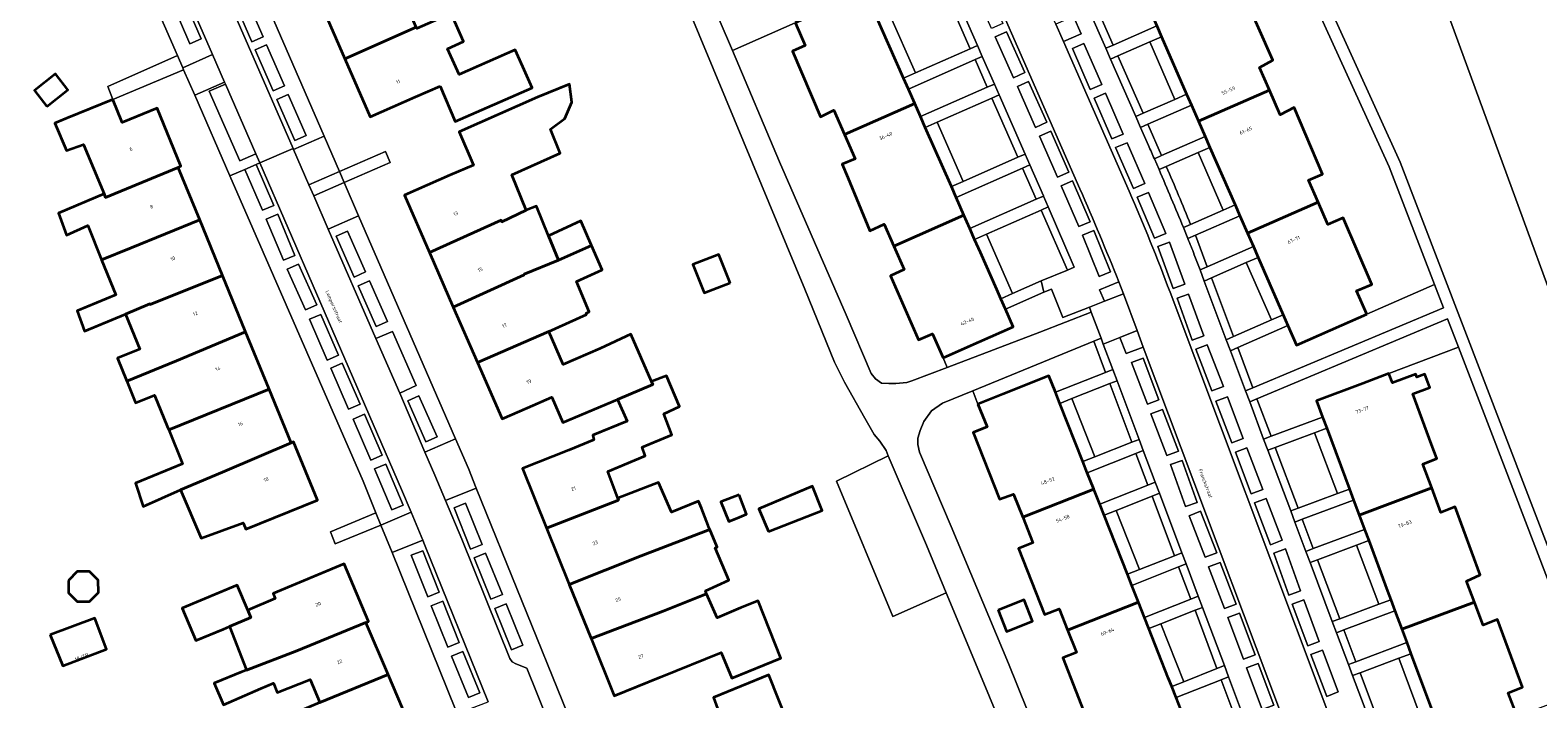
# Model space of a CAD drawing. Header units: metres. Extents: x 197700 to 204338, y 317132 to 325229.
# Tile 672 of 1056: x 202388 to 202540, y 319182 to 319249. Entities that reach past the tile are written whole.
import ezdxf
from ezdxf.enums import TextEntityAlignment as Align

# ---------------------------------------------------------------- set-up
doc = ezdxf.new("R2010")
doc.units = ezdxf.units.M
for name, color, linetype, lineweight in [('B-WE-GR-BEPLANTING_CULTUUR_BODEMBEDEKKER-GV', 90, 'Continuous', 18), ('B-WE-GR-BEPLANTING_CULTUUR_HEESTERS-GV', 90, 'Continuous', 18), ('B-WE-OG-BEBOUWING-GV', 7, 'Continuous', 35), ('B-WE-OG-BEBOUWING-T18', 10, 'Continuous', 18), ('B-WE-OG-TERREIN_CULTUURSCHEIDING-GV', 7, 'Continuous', 18), ('B-WE-OG-TERREIN_ERF-GV', 7, 'Continuous', 18), ('B-WE-OG-TOPOGRAFIE-T18', 10, 'Continuous', 18), ('B-WE-VH-VERHARDING_BETONSTRAATSTEEN-GV', 252, 'Continuous', 18), ('B-WE-VH-VERHARDING_GESLOTEN-GV', 252, 'Continuous', 18), ('B-WE-VH-VERHARDING_OPEN-GV', 252, 'Continuous', 18), ('B-WE-VH-VERHARDING_STRAATBAKSTEEN-GV', 252, 'Continuous', 18)]:
    doc.layers.add(name, color=color, linetype=linetype, lineweight=lineweight)
doc.styles.add('NLCS-ISO-M200-T18', font='NLCS-ISO.ttf', dxfattribs={"height": 0.36})

msp = doc.modelspace()

# ---------------------------------------------------------------- linework, layer by layer
at = {"layer": 'B-WE-GR-BEPLANTING_CULTUUR_BODEMBEDEKKER-GV'}
for points in [[(202491.802, 319249.602), (202492.574, 319247.843), (202494.372, 319248.633), (202493.601, 319250.378)], [(202408.059, 319243.55), (202406.423, 319242.83), (202409.498, 319235.821), (202411.117, 319236.511)], [(202482.922, 319217.054), (202480.431, 319215.956), (202480.861, 319214.981), (202490.214, 319218.522), (202495.382, 319220.557), (202495.194, 319221.057), (202492.519, 319220.003), (202491.363, 319222.888), (202490.617, 319222.585), (202486.722, 319220.868), (202487.512, 319219.078)], [(202496.708, 319221.648), (202498.621, 319222.395), (202498.159, 319223.625), (202496.202, 319222.82)], [(202423.212, 319217.898), (202425.651, 319212.388), (202427.298, 319213.157), (202424.913, 319218.613)], [(202500.637, 319217.036), (202500.015, 319218.69), (202498.26, 319217.995), (202498.905, 319216.389)]]:
    msp.add_lwpolyline(points, close=True, dxfattribs=at)
at = {"layer": 'B-WE-GR-BEPLANTING_CULTUUR_HEESTERS-GV'}
for points in [[(202480.537, 319253.137), (202483.177, 319247.123), (202483.909, 319247.446), (202482.172, 319251.403), (202481.269, 319253.459)], [(202495.154, 319251.048), (202496.854, 319247.177), (202497.587, 319247.498), (202495.4, 319252.478), (202494.663, 319252.166)], [(202484.883, 319243.237), (202485.615, 319243.559), (202484.391, 319246.347), (202483.659, 319246.024)], [(202499.88, 319240.289), (202500.613, 319240.61), (202498.07, 319246.399), (202497.337, 319246.079)], [(202486.097, 319242.461), (202485.365, 319242.138), (202487.983, 319236.175), (202488.715, 319236.498)], [(202490.571, 319232.268), (202490.558, 319232.298), (202489.197, 319235.399), (202488.465, 319235.076), (202489.839, 319231.945)], [(202490.321, 319230.847), (202492.976, 319224.8), (202493.675, 319225.091), (202491.047, 319231.167)], [(202509.002, 319217.779), (202509.735, 319218.1), (202507.511, 319224.016), (202506.777, 319223.695)], [(202496.595, 319217.337), (202496.376, 319217.918), (202495.635, 319217.615), (202496.819, 319214.473), (202497.563, 319214.767)], [(202511.678, 319212.935), (202510.158, 319216.976), (202509.425, 319216.654), (202510.94, 319212.625)], [(202497.242, 319213.349), (202499.47, 319207.432), (202500.214, 319207.726), (202497.986, 319213.644)], [(202511.363, 319211.501), (202512.771, 319207.756), (202513.52, 319208.036), (202512.101, 319211.811)], [(202501.841, 319203.407), (202500.637, 319206.603), (202499.893, 319206.308), (202501.096, 319203.113)], [(202515.498, 319200.505), (202516.247, 319200.785), (202513.943, 319206.913), (202513.193, 319206.633)], [(202504.52, 319196.291), (202502.263, 319202.284), (202501.519, 319201.99), (202503.776, 319195.996)], [(202517.029, 319196.433), (202517.779, 319196.713), (202516.67, 319199.662), (202515.92, 319199.382)], [(202520.444, 319189.628), (202518.201, 319195.59), (202517.452, 319195.31), (202519.694, 319189.347)], [(202505.427, 319191.613), (202506.171, 319191.907), (202504.943, 319195.167), (202504.199, 319194.873)], [(202506.594, 319190.784), (202505.85, 319190.49), (202508.064, 319184.61), (202508.808, 319184.905)], [(202522.07, 319185.302), (202520.866, 319188.504), (202520.117, 319188.224), (202521.321, 319185.022)], [(202509.231, 319183.781), (202508.487, 319183.487), (202509.707, 319180.248), (202510.451, 319180.542)], [(202524.655, 319178.431), (202522.493, 319184.179), (202521.743, 319183.899), (202523.905, 319178.151)]]:
    msp.add_lwpolyline(points, close=True, dxfattribs=at)
for points in [[(202501.748, 319236.029), (202502.483, 319236.352), (202501.096, 319239.511), (202500.363, 319239.19)], [(202500.363, 319239.19), (202501.161, 319237.373)], [(202502.957, 319235.249), (202502.224, 319234.928)], [(202504.672, 319229.091), (202505.405, 319229.412)], [(202505.777, 319226.353), (202506.354, 319224.819), (202507.088, 319225.141), (202505.894, 319228.316), (202505.124, 319227.979)]]:
    msp.add_lwpolyline(points, dxfattribs=at)
for points in [[(202501.161, 319237.373, -0.0011707), (202501.748, 319236.029)], [(202502.224, 319234.928, -0.0045072), (202504.672, 319229.091)], [(202505.405, 319229.412, 0.0044602), (202502.957, 319235.249)], [(202505.124, 319227.979, -0.0011634), (202505.777, 319226.353)]]:
    msp.add_lwpolyline(points, format="xyb", dxfattribs=at)
at = {"layer": 'B-WE-OG-BEBOUWING-GV'}
for points in [[(202427.303, 319249.301), (202424.916, 319254.712), (202417.705, 319251.581), (202420.099, 319246.106)], [(202508.452, 319254.233), (202505.843, 319253.09), (202501.263, 319251.084), (202501.989, 319249.426), (202502.471, 319248.327), (202505.007, 319242.534), (202505.488, 319241.435), (202506.203, 319239.803), (202513.359, 319242.937), (202512.37, 319245.214), (202513.708, 319245.971), (202510.805, 319252.527), (202509.453, 319251.927)], [(202465.535, 319249.729), (202465.554, 319249.686), (202466.545, 319247.435), (202465.238, 319246.864), (202468.071, 319240.256), (202469.421, 319240.915), (202470.497, 319238.476), (202477.579, 319241.599), (202476.935, 319243.059), (202476.451, 319244.157), (202474.269, 319249.102), (202473.8, 319250.166), (202473.316, 319251.264), (202472.615, 319252.853), (202468.041, 319250.835)], [(202429.702, 319243.352), (202431.229, 319239.794), (202438.978, 319243.189), (202438.04, 319245.289), (202437.27, 319247.012), (202431.628, 319244.521), (202430.463, 319247.102), (202432.072, 319247.851), (202430.807, 319250.683), (202427.37, 319249.148), (202427.303, 319249.301), (202420.099, 319246.106), (202422.651, 319240.269), (202427.232, 319242.272)], [(202390.033, 319241.311), (202392.169, 319242.966), (202390.922, 319244.574), (202388.787, 319242.919)], [(202430.69, 319234.358), (202426.107, 319232.359), (202428.634, 319226.566), (202435.876, 319229.843), (202435.947, 319229.673), (202438.402, 319230.84), (202436.935, 319234.414), (202441.811, 319236.601), (202440.844, 319238.999), (202442.286, 319240.084), (202442.993, 319241.745), (202442.774, 319243.537), (202439.54, 319242.233), (202431.643, 319238.745), (202433.066, 319235.394)], [(202511.144, 319228.522), (202518.266, 319231.642), (202517.296, 319233.875), (202518.711, 319234.477), (202515.852, 319241.203), (202514.435, 319240.46), (202513.359, 319242.937), (202506.203, 319239.803), (202506.873, 319238.274), (202507.354, 319237.175), (202509.893, 319231.377), (202510.375, 319230.278)], [(202403.3, 319235.161), (202403.299, 319235.162), (202403.549, 319235.264), (202401.169, 319241.12), (202397.649, 319239.69), (202396.708, 319242.006), (202392.07, 319240.121), (202390.863, 319239.63), (202392.038, 319236.872), (202393.724, 319237.463), (202395.807, 319232.498), (202395.963, 319232.122)], [(202477.579, 319241.599), (202470.497, 319238.476), (202471.576, 319236.03), (202470.256, 319235.465), (202470.816, 319234.13), (202473.063, 319228.765), (202474.491, 319229.422), (202475.467, 319227.209), (202482.548, 319230.332), (202481.76, 319232.119), (202481.276, 319233.217), (202478.648, 319239.176), (202478.164, 319240.274)], [(202395.807, 319232.498), (202391.212, 319230.532), (202392.009, 319228.305), (202394.166, 319229.293), (202395.56, 319225.833), (202398.554, 319227.027), (202405.462, 319229.878), (202403.3, 319235.161), (202395.963, 319232.122)], [(202431.033, 319221.066), (202438.197, 319224.309), (202438.171, 319224.372), (202441.648, 319225.796), (202440.654, 319228.254), (202439.421, 319231.258), (202438.402, 319230.84), (202435.947, 319229.673), (202435.876, 319229.843), (202428.634, 319226.566)], [(202523.173, 319220.347), (202522.151, 319222.701), (202523.694, 319223.331), (202520.801, 319230.08), (202519.243, 319229.393), (202518.266, 319231.642), (202511.144, 319228.522), (202511.734, 319227.175), (202512.215, 319226.075), (202512.79, 319224.762), (202514.747, 319220.295), (202515.228, 319219.196), (202516.084, 319217.242), (202520.664, 319219.248)], [(202400.459, 319221.332), (202407.77, 319224.243), (202405.462, 319229.878), (202398.554, 319227.027), (202395.56, 319225.833), (202396.985, 319222.295), (202393.109, 319220.691), (202393.851, 319218.645), (202397.964, 319220.358), (202400.434, 319221.386)], [(202444.988, 319227.284), (202443.913, 319229.76), (202440.654, 319228.254), (202441.648, 319225.796)], [(202480.431, 319215.956), (202482.922, 319217.054), (202487.512, 319219.078), (202486.722, 319220.868), (202486.264, 319221.906), (202485.857, 319222.829), (202484.203, 319226.581), (202483.624, 319227.893), (202483.14, 319228.991), (202482.548, 319230.332), (202475.467, 319227.209), (202476.499, 319224.87), (202475.146, 319224.229), (202477.976, 319217.773), (202479.372, 319218.359)], [(202438.171, 319224.372), (202438.197, 319224.309), (202431.033, 319221.066), (202433.467, 319215.486), (202440.659, 319218.59), (202444.487, 319220.317), (202444.428, 319220.467), (202444.728, 319220.581), (202443.469, 319223.644), (202446.063, 319224.809), (202444.988, 319227.284), (202441.648, 319225.796)], [(202458.956, 319223.527), (202457.822, 319226.383), (202455.208, 319225.346), (202456.342, 319222.489)], [(202410.091, 319218.574), (202407.77, 319224.243), (202400.459, 319221.332), (202400.434, 319221.386), (202397.964, 319220.358), (202399.436, 319216.822), (202397.152, 319215.926), (202398.1, 319213.598), (202403.126, 319215.642)], [(202398.1, 319213.598), (202398.991, 319211.41), (202400.916, 319212.178), (202402.19, 319209.049), (202402.335, 319208.69), (202412.463, 319212.78), (202410.091, 319218.574), (202403.126, 319215.642)], [(202433.467, 319215.486), (202435.954, 319209.786), (202438.511, 319210.901), (202440.97, 319211.975), (202442.084, 319209.426), (202447.587, 319211.738), (202451.165, 319213.268), (202451.034, 319213.575), (202448.955, 319218.334), (202445.844, 319216.899), (202442.11, 319215.268), (202440.659, 319218.59)], [(202447.711, 319201.608), (202447.641, 319201.787), (202446.63, 319204.492), (202450.388, 319206.07), (202450.078, 319206.952), (202453.067, 319208.175), (202452.283, 319210.302), (202453.858, 319211.026), (202452.528, 319214.146), (202451.034, 319213.575), (202451.165, 319213.268), (202447.587, 319211.738), (202448.578, 319209.554), (202445.104, 319208.157), (202445.228, 319207.676), (202442.681, 319206.651), (202438.029, 319204.777), (202440.449, 319198.768)], [(202483.959, 319211.285), (202484.872, 319208.983), (202483.46, 319208.424), (202486.119, 319201.684), (202487.555, 319202.214), (202488.481, 319199.88), (202495.632, 319202.708), (202494.977, 319204.364), (202494.536, 319205.48), (202492.21, 319211.36), (202491.769, 319212.476), (202491.12, 319214.117), (202486.47, 319212.278)], [(202522.405, 319200.094), (202529.73, 319202.83), (202528.835, 319205.227), (202530.226, 319205.812), (202529.711, 319207.198), (202527.81, 319212.321), (202529.545, 319212.965), (202529.045, 319214.314), (202528.228, 319214.011), (202528.116, 319214.313), (202525.768, 319213.441), (202525.416, 319214.383), (202522.787, 319213.361), (202518.103, 319211.611), (202518.714, 319209.976), (202519.134, 319208.852), (202521.425, 319202.719), (202521.844, 319201.595)], [(202402.335, 319208.69), (202403.718, 319205.268), (202398.998, 319203.324), (202399.746, 319200.95), (202403.537, 319202.633), (202407.747, 319204.415), (202414.924, 319207.482), (202414.674, 319207.38), (202412.463, 319212.78)], [(202403.537, 319202.633), (202405.612, 319197.749), (202409.842, 319199.325), (202409.879, 319199.236), (202410.117, 319198.653), (202417.328, 319201.599), (202414.924, 319207.482), (202407.747, 319204.415)], [(202447.641, 319201.787), (202447.711, 319201.608), (202440.449, 319198.768), (202442.731, 319193.101), (202449.985, 319195.966), (202456.908, 319198.623), (202456.785, 319198.914), (202456.737, 319199.039), (202456.06, 319200.782), (202455.783, 319201.497), (202453.049, 319200.37), (202451.745, 319203.392)], [(202462.831, 319198.441), (202468.237, 319200.541), (202467.279, 319203.008), (202461.867, 319200.72)], [(202459.857, 319202.141), (202458.037, 319201.434), (202458.816, 319199.43), (202459.897, 319199.886), (202460.615, 319200.19)], [(202488.481, 319199.88), (202489.504, 319197.299), (202488.057, 319196.706), (202490.673, 319190.077), (202492.144, 319190.64), (202493.002, 319188.475), (202500.144, 319191.299), (202499.47, 319193.003), (202499.029, 319194.119), (202496.674, 319200.073), (202496.233, 319201.189), (202495.632, 319202.708)], [(202529.73, 319202.83), (202522.405, 319200.094), (202522.947, 319198.643), (202523.367, 319197.519), (202525.273, 319192.416), (202525.595, 319191.553), (202526.016, 319190.429), (202526.708, 319188.577), (202534.033, 319191.313), (202533.245, 319193.422), (202534.606, 319194.067), (202532.084, 319200.931), (202530.659, 319200.344)], [(202442.731, 319193.101), (202444.927, 319187.65), (202452.2, 319190.406), (202456.593, 319192.162), (202456.463, 319192.462), (202458.827, 319193.525), (202457.448, 319196.783), (202457.65, 319196.868), (202456.908, 319198.623), (202449.985, 319195.966)], [(202392.209, 319193.498), (202392.219, 319192.249), (202393.108, 319191.373), (202394.357, 319191.382), (202395.234, 319192.271), (202395.224, 319193.52), (202394.335, 319194.397), (202393.086, 319194.388)], [(202415.247, 319186.386), (202422.23, 319189.252), (202422.478, 319189.357), (202420.026, 319195.189), (202412.864, 319192.178), (202413.077, 319191.672), (202410.31, 319190.513), (202410.626, 319189.76), (202408.476, 319188.857), (202410.163, 319184.443)], [(202410.31, 319190.513), (202409.254, 319193.025), (202403.696, 319190.688), (202405.067, 319187.425), (202407.853, 319188.595), (202408.476, 319188.857), (202410.626, 319189.76)], [(202456.593, 319192.162), (202452.2, 319190.406), (202444.927, 319187.65), (202447.254, 319181.871), (202451.892, 319183.739), (202458.069, 319186.227), (202459.141, 319183.643), (202464.084, 319185.648), (202461.79, 319191.442), (202460.01, 319190.729), (202457.651, 319189.718)], [(202485.986, 319190.49), (202486.836, 319188.337), (202489.466, 319189.375), (202488.616, 319191.529)], [(202493.002, 319188.475), (202493.895, 319186.222), (202492.516, 319185.697), (202495.127, 319178.983), (202496.547, 319179.533), (202497.524, 319177.07), (202504.655, 319179.89), (202503.943, 319181.691), (202503.502, 319182.807), (202503.152, 319183.693), (202501.192, 319188.648), (202500.751, 319189.764), (202500.144, 319191.299)], [(202535.694, 319178.81), (202538.334, 319179.796), (202537.444, 319182.178), (202538.885, 319182.726), (202536.357, 319189.546), (202534.904, 319188.98), (202534.033, 319191.313), (202526.708, 319188.577), (202527.214, 319187.223), (202527.634, 319186.099), (202529.782, 319180.346), (202530.202, 319179.222), (202531.01, 319177.06)], [(202390.379, 319188.003), (202391.649, 319184.893), (202396.06, 319186.566), (202394.868, 319189.707)], [(202422.23, 319189.252), (202415.247, 319186.386), (202410.163, 319184.443), (202409.71, 319184.27), (202406.93, 319183.127), (202407.875, 319180.959), (202411.625, 319182.598), (202412.913, 319183.129), (202413.28, 319182.197), (202416.61, 319183.508), (202417.568, 319181.173), (202424.46, 319183.999)], [(202426.915, 319178.215), (202424.46, 319183.999), (202417.568, 319181.173), (202414.235, 319179.772), (202415.681, 319176.164), (202410.348, 319173.803), (202411.197, 319171.722), (202420.049, 319175.422)], [(202452.266, 319169.406), (202459.54, 319172.359), (202458.345, 319175.387), (202461.889, 319176.81), (202461.647, 319177.544), (202464.874, 319178.913), (202462.853, 319183.974), (202457.272, 319181.691), (202458.337, 319178.84), (202454.493, 319177.283), (202449.84, 319175.398)]]:
    msp.add_lwpolyline(points, close=True, dxfattribs=at)
at = {"layer": 'B-WE-OG-TERREIN_CULTUURSCHEIDING-GV'}
for points in [[(202544.286, 319249.741), (202537.832, 319265.236), (202532.931, 319263.089), (202531.534, 319262.477), (202527.664, 319260.781), (202554.718, 319186.903)], [(202505.405, 319229.412), (202508.703, 319230.856), (202506.164, 319236.653), (202502.957, 319235.249)]]:
    msp.add_lwpolyline(points, dxfattribs=at)
for points in [[(202505.843, 319253.09), (202508.452, 319254.233), (202515.392, 319257.273), (202513.99, 319260.352), (202509.282, 319258.358), (202499.676, 319254.289), (202495.4, 319252.478), (202497.587, 319247.498), (202501.989, 319249.426), (202501.263, 319251.084)], [(202469.245, 319255.099), (202457.847, 319250.081), (202459.187, 319246.928), (202465.535, 319249.729), (202468.041, 319250.835), (202472.615, 319252.853), (202473.316, 319251.264), (202480.055, 319254.235), (202478.009, 319258.897)], [(202483.177, 319247.123), (202480.537, 319253.137), (202474.992, 319250.691), (202477.642, 319244.682)], [(202503.817, 319242.013), (202501.28, 319247.805), (202498.07, 319246.399), (202500.613, 319240.61)], [(202478.164, 319240.274), (202484.883, 319243.237), (202483.659, 319246.024), (202476.935, 319243.059), (202477.579, 319241.599)], [(202482.466, 319233.742), (202487.983, 319236.175), (202485.365, 319242.138), (202479.838, 319239.701)], [(202506.203, 319239.803), (202505.488, 319241.435), (202501.096, 319239.511), (202502.483, 319236.352), (202506.873, 319238.274)], [(202488.465, 319235.076), (202481.76, 319232.119), (202482.548, 319230.332), (202483.14, 319228.991), (202489.839, 319231.945)], [(202490.342, 319223.704), (202492.976, 319224.8), (202490.321, 319230.847), (202484.813, 319228.418), (202487.454, 319222.43)], [(202507.088, 319225.141), (202511.734, 319227.175), (202511.144, 319228.522), (202510.375, 319230.278), (202505.894, 319228.316)], [(202509.735, 319218.1), (202513.556, 319219.774), (202511.025, 319225.554), (202507.511, 319224.016)], [(202523.173, 319220.347), (202520.664, 319219.248), (202516.084, 319217.242), (202515.228, 319219.196), (202510.158, 319216.976), (202511.678, 319212.935), (202530.898, 319221.001), (202530, 319223.337)], [(202522.787, 319213.361), (202525.416, 319214.383), (202532.422, 319217.039), (202531.329, 319219.88), (202512.101, 319211.811), (202513.52, 319208.036), (202518.714, 319209.976), (202518.103, 319211.611)], [(202483.959, 319211.285), (202486.47, 319212.278), (202491.12, 319214.117), (202491.769, 319212.476), (202496.819, 319214.473), (202495.635, 319217.615), (202483.432, 319212.615)], [(202499.47, 319207.432), (202497.242, 319213.349), (202493.419, 319211.838), (202495.744, 319205.958)], [(202516.247, 319200.785), (202520.207, 319202.264), (202517.916, 319208.397), (202513.943, 319206.913)], [(202495.632, 319202.708), (202496.233, 319201.189), (202501.096, 319203.113), (202499.893, 319206.308), (202494.977, 319204.364)], [(202501.519, 319201.99), (202497.883, 319200.551), (202500.238, 319194.597), (202503.776, 319195.996)], [(202517.779, 319196.713), (202522.947, 319198.643), (202522.405, 319200.094), (202521.844, 319201.595), (202516.67, 319199.662)], [(202522.149, 319197.065), (202518.201, 319195.59), (202520.444, 319189.628), (202524.378, 319191.098)], [(202499.47, 319193.003), (202500.144, 319191.299), (202500.751, 319189.764), (202505.427, 319191.613), (202504.199, 319194.873)], [(202504.711, 319183.285), (202508.064, 319184.61), (202505.85, 319190.49), (202502.401, 319189.126)], [(202520.866, 319188.504), (202522.07, 319185.302), (202527.214, 319187.223), (202526.708, 319188.577), (202526.016, 319190.429)], [(202522.493, 319184.179), (202524.655, 319178.431), (202528.565, 319179.891), (202526.415, 319185.644)], [(202508.487, 319183.487), (202503.943, 319181.691), (202504.655, 319179.89), (202505.216, 319178.472), (202509.707, 319180.248)]]:
    msp.add_lwpolyline(points, close=True, dxfattribs=at)
msp.add_lwpolyline([(202502.957, 319235.249, -0.0044602), (202505.405, 319229.412)], format="xyb", dxfattribs=at)
at = {"layer": 'B-WE-OG-TERREIN_ERF-GV'}
for points in [[(202396.526, 319287.793), (202404.659, 319269.055), (202408.202, 319260.893), (202418.013, 319238.288), (202419.549, 319234.749), (202424.185, 319236.764), (202424.674, 319235.637), (202420.038, 319233.625), (202421.492, 319230.273), (202431.256, 319207.777), (202432.556, 319204.782), (202433.354, 319202.808), (202442.549, 319180.076)], [(202396.708, 319242.006), (202396.18, 319243.304), (202403.203, 319246.442), (202398.206, 319257.887), (202396.215, 319262.446), (202391.265, 319273.782), (202384.047, 319274.639)], [(202480.761, 319192.243), (202475.372, 319189.861), (202469.687, 319203.511), (202474.914, 319206.081), (202474.687, 319206.614), (202474.062, 319207.558), (202473.478, 319208.215), (202472.559, 319209.875), (202470.509, 319213.51), (202469.489, 319215.504), (202466.478, 319222.864), (202458.5, 319242.153), (202454.58, 319251.516)], [(202465.535, 319249.729), (202459.187, 319246.928), (202463.954, 319235.705), (202470.653, 319220.285), (202473.179, 319214.383), (202473.635, 319213.822), (202474.232, 319213.388), (202474.957, 319213.35), (202475.668, 319213.376), (202476.774, 319213.462), (202477.279, 319213.624), (202480.861, 319214.981), (202480.431, 319215.956), (202479.372, 319218.359), (202477.976, 319217.773), (202475.146, 319224.229), (202476.499, 319224.87), (202475.467, 319227.209), (202474.491, 319229.422), (202473.063, 319228.765), (202470.816, 319234.13), (202470.256, 319235.465), (202471.576, 319236.03), (202470.497, 319238.476), (202469.421, 319240.915), (202468.071, 319240.256), (202465.238, 319246.864), (202466.545, 319247.435), (202465.554, 319249.686)], [(202453.387, 319125.626), (202447.817, 319139.425), (202447.771, 319139.54), (202443.013, 319137.911), (202437.336, 319135.967), (202433.629, 319134.698), (202432.56, 319137.819), (202436.25, 319139.082), (202441.927, 319141.026), (202446.534, 319142.604), (202446.485, 319142.726), (202446.058, 319143.784), (202444.801, 319146.898), (202424.859, 319196.303), (202423.734, 319199.089), (202419.125, 319197.201), (202418.641, 319198.385), (202423.24, 319200.314), (202421.953, 319203.502), (202408.505, 319234.299), (202404.956, 319242.427), (202403.838, 319244.988), (202396.708, 319242.006)], [(202495.127, 319178.983), (202492.516, 319185.697), (202493.895, 319186.222), (202493.002, 319188.475), (202492.144, 319190.64), (202490.673, 319190.077), (202488.057, 319196.706), (202489.504, 319197.299), (202488.481, 319199.88), (202487.555, 319202.214), (202486.119, 319201.684), (202483.46, 319208.424), (202484.872, 319208.983), (202483.959, 319211.285), (202483.432, 319212.615), (202480.379, 319211.364), (202479.254, 319210.62), (202478.497, 319209.524), (202478.114, 319208.606), (202477.903, 319207.858), (202477.9, 319207.221), (202478.063, 319206.442), (202481.253, 319198.935), (202487.051, 319185.115), (202495.476, 319164.175)], [(202417.568, 319181.173), (202416.61, 319183.508), (202413.28, 319182.197), (202412.913, 319183.129), (202411.625, 319182.598), (202407.875, 319180.959), (202406.93, 319183.127), (202409.71, 319184.27), (202410.163, 319184.443), (202408.476, 319188.857), (202407.853, 319188.595), (202405.067, 319187.425), (202403.696, 319190.688), (202409.254, 319193.025), (202410.31, 319190.513), (202413.077, 319191.672), (202412.864, 319192.178), (202420.026, 319195.189), (202422.478, 319189.357), (202422.23, 319189.252), (202424.46, 319183.999), (202426.915, 319178.215)], [(202490.314, 319169.233), (202484.89, 319182.345), (202480.761, 319192.243)], [(202458.337, 319178.84), (202457.272, 319181.691), (202462.853, 319183.974), (202464.874, 319178.913)]]:
    msp.add_lwpolyline(points, dxfattribs=at)
for points in [[(202438.978, 319243.189), (202431.229, 319239.794), (202429.702, 319243.352), (202427.232, 319242.272), (202422.651, 319240.269), (202420.099, 319246.106), (202417.705, 319251.581), (202415.293, 319257.097), (202412.773, 319262.86), (202417.355, 319264.863), (202422.143, 319266.956), (202423.448, 319263.945), (202424.666, 319261.202), (202422.488, 319260.216), (202424.916, 319254.712), (202427.303, 319249.301), (202427.37, 319249.148), (202430.807, 319250.683), (202432.072, 319247.851), (202430.463, 319247.102), (202431.628, 319244.521), (202437.27, 319247.012), (202438.04, 319245.289)], [(202527.664, 319260.781), (202526.356, 319260.208), (202524.376, 319264.751), (202515.095, 319260.82), (202526.541, 319235.675), (202536.973, 319208.546), (202549.756, 319175.304), (202554.301, 319176.755), (202553.017, 319179.447), (202550.568, 319185.006), (202553.278, 319186.245), (202554.718, 319186.903)], [(202518.266, 319231.642), (202519.243, 319229.393), (202520.801, 319230.08), (202523.694, 319223.331), (202522.151, 319222.701), (202523.173, 319220.347), (202530, 319223.337), (202525.434, 319235.211), (202515.392, 319257.273), (202508.452, 319254.233), (202509.453, 319251.927), (202510.805, 319252.527), (202513.708, 319245.971), (202512.37, 319245.214), (202513.359, 319242.937), (202514.435, 319240.46), (202515.852, 319241.203), (202518.711, 319234.477), (202517.296, 319233.875)], [(202392.169, 319242.966), (202390.033, 319241.311), (202388.787, 319242.919), (202390.922, 319244.574)], [(202440.449, 319198.768), (202438.029, 319204.777), (202442.681, 319206.651), (202445.228, 319207.676), (202445.104, 319208.157), (202448.578, 319209.554), (202447.587, 319211.738), (202442.084, 319209.426), (202440.97, 319211.975), (202438.511, 319210.901), (202435.954, 319209.786), (202433.467, 319215.486), (202431.033, 319221.066), (202428.634, 319226.566), (202426.107, 319232.359), (202430.69, 319234.358), (202433.066, 319235.394), (202431.643, 319238.745), (202439.54, 319242.233), (202442.774, 319243.537), (202442.993, 319241.745), (202442.286, 319240.084), (202440.844, 319238.999), (202441.811, 319236.601), (202436.935, 319234.414), (202438.402, 319230.84), (202439.421, 319231.258), (202440.654, 319228.254), (202443.913, 319229.76), (202444.988, 319227.284), (202446.063, 319224.809), (202443.469, 319223.644), (202444.728, 319220.581), (202444.428, 319220.467), (202444.487, 319220.317), (202440.659, 319218.59), (202442.11, 319215.268), (202445.844, 319216.899), (202448.955, 319218.334), (202451.034, 319213.575), (202452.528, 319214.146), (202453.858, 319211.026), (202452.283, 319210.302), (202453.067, 319208.175), (202450.078, 319206.952), (202450.388, 319206.07), (202446.63, 319204.492), (202447.641, 319201.787), (202451.745, 319203.392), (202453.049, 319200.37), (202455.783, 319201.497), (202456.06, 319200.782), (202456.737, 319199.039), (202456.785, 319198.914), (202456.908, 319198.623), (202457.65, 319196.868), (202457.448, 319196.783), (202458.827, 319193.525), (202456.463, 319192.462), (202456.593, 319192.162), (202457.651, 319189.718), (202460.01, 319190.729), (202461.79, 319191.442), (202464.084, 319185.648), (202459.141, 319183.643), (202458.069, 319186.227), (202451.892, 319183.739), (202447.254, 319181.871), (202444.927, 319187.65), (202442.731, 319193.101)], [(202407.77, 319224.243), (202410.091, 319218.574), (202412.463, 319212.78), (202414.674, 319207.38), (202414.924, 319207.482), (202417.328, 319201.599), (202410.117, 319198.653), (202409.879, 319199.236), (202409.842, 319199.325), (202405.612, 319197.749), (202403.537, 319202.633), (202399.746, 319200.95), (202398.998, 319203.324), (202403.718, 319205.268), (202402.335, 319208.69), (202402.19, 319209.049), (202400.916, 319212.178), (202398.991, 319211.41), (202398.1, 319213.598), (202397.152, 319215.926), (202399.436, 319216.822), (202397.964, 319220.358), (202393.851, 319218.645), (202393.109, 319220.691), (202396.985, 319222.295), (202395.56, 319225.833), (202394.166, 319229.293), (202392.009, 319228.305), (202391.212, 319230.532), (202395.807, 319232.498), (202393.724, 319237.463), (202392.038, 319236.872), (202390.863, 319239.63), (202392.07, 319240.121), (202396.708, 319242.006), (202397.649, 319239.69), (202401.169, 319241.12), (202403.549, 319235.264), (202403.299, 319235.162), (202403.3, 319235.161), (202405.462, 319229.878)], [(202458.956, 319223.527), (202456.342, 319222.489), (202455.208, 319225.346), (202457.822, 319226.383)], [(202525.768, 319213.441), (202528.116, 319214.313), (202528.228, 319214.011), (202529.045, 319214.314), (202529.545, 319212.965), (202527.81, 319212.321), (202529.711, 319207.198), (202530.226, 319205.812), (202528.835, 319205.227), (202529.73, 319202.83), (202530.659, 319200.344), (202532.084, 319200.931), (202534.606, 319194.067), (202533.245, 319193.422), (202534.033, 319191.313), (202534.904, 319188.98), (202536.357, 319189.546), (202538.885, 319182.726), (202537.444, 319182.178), (202538.334, 319179.796), (202545.687, 319182.543), (202535.853, 319208.116), (202532.422, 319217.039), (202525.416, 319214.383)], [(202468.237, 319200.541), (202462.831, 319198.441), (202461.867, 319200.72), (202467.279, 319203.008)], [(202458.037, 319201.434), (202459.857, 319202.141), (202460.615, 319200.19), (202459.897, 319199.886), (202458.816, 319199.43)], [(202392.209, 319193.498), (202393.086, 319194.388), (202394.335, 319194.397), (202395.224, 319193.52), (202395.234, 319192.271), (202394.357, 319191.382), (202393.108, 319191.373), (202392.219, 319192.249)], [(202485.986, 319190.49), (202488.616, 319191.529), (202489.466, 319189.375), (202486.836, 319188.337)], [(202390.379, 319188.003), (202394.868, 319189.707), (202396.06, 319186.566), (202391.649, 319184.893)]]:
    msp.add_lwpolyline(points, close=True, dxfattribs=at)
at = {"layer": 'B-WE-VH-VERHARDING_BETONSTRAATSTEEN-GV'}
msp.add_lwpolyline([(202549.756, 319175.304), (202536.973, 319208.546), (202526.541, 319235.675), (202515.095, 319260.82), (202513.99, 319260.352), (202515.392, 319257.273), (202525.434, 319235.211), (202530, 319223.337), (202530.898, 319221.001), (202511.678, 319212.935), (202510.94, 319212.625), (202511.363, 319211.501), (202512.101, 319211.811), (202531.329, 319219.88), (202532.422, 319217.039), (202535.853, 319208.116), (202545.687, 319182.543)], dxfattribs=at)
at = {"layer": 'B-WE-VH-VERHARDING_GESLOTEN-GV'}
for points in [[(202454.58, 319251.516), (202458.5, 319242.153), (202466.478, 319222.864), (202469.489, 319215.504), (202470.509, 319213.51), (202472.559, 319209.875), (202473.478, 319208.215), (202474.062, 319207.558), (202474.687, 319206.614), (202474.914, 319206.081), (202478.759, 319197.044), (202480.761, 319192.243), (202484.89, 319182.345), (202490.314, 319169.233)], [(202495.476, 319164.175), (202487.051, 319185.115), (202481.253, 319198.935), (202478.063, 319206.442), (202477.9, 319207.221), (202477.903, 319207.858), (202478.114, 319208.606), (202478.497, 319209.524), (202479.254, 319210.62), (202480.379, 319211.364), (202483.432, 319212.615), (202495.635, 319217.615), (202496.376, 319217.918), (202495.382, 319220.557), (202490.214, 319218.522), (202480.861, 319214.981), (202477.279, 319213.624), (202476.774, 319213.462), (202475.668, 319213.376), (202474.957, 319213.35), (202474.232, 319213.388), (202473.635, 319213.822), (202473.179, 319214.383), (202470.653, 319220.285), (202463.954, 319235.705), (202459.187, 319246.928), (202457.847, 319250.081)]]:
    msp.add_lwpolyline(points, dxfattribs=at)
at = {"layer": 'B-WE-VH-VERHARDING_OPEN-GV'}
for points in [[(202396.708, 319242.006), (202403.838, 319244.988), (202403.741, 319245.21), (202403.203, 319246.442), (202396.18, 319243.304)], [(202420.038, 319233.625), (202424.674, 319235.637), (202424.185, 319236.764), (202419.549, 319234.749)], [(202474.914, 319206.081), (202469.687, 319203.511), (202475.372, 319189.861), (202480.761, 319192.243), (202478.759, 319197.044)], [(202423.24, 319200.314), (202418.641, 319198.385), (202419.125, 319197.201), (202423.734, 319199.089)]]:
    msp.add_lwpolyline(points, close=True, dxfattribs=at)
at = {"layer": 'B-WE-VH-VERHARDING_STRAATBAKSTEEN-GV'}
for points in [[(202393.517, 319276.916), (202399.237, 319263.793), (202401.24, 319259.195), (202406.753, 319246.547), (202407.974, 319243.745), (202408.059, 319243.55), (202411.117, 319236.511), (202411.51, 319235.606), (202414.875, 319237.07), (202405.882, 319257.747), (202406.983, 319258.212), (202406.198, 319260.026), (202402.663, 319268.191), (202400.746, 319272.621), (202399.536, 319273.053), (202399.235, 319273.265), (202399, 319273.591), (202394.798, 319283.256), (202393.656, 319285.876), (202393.407, 319286.43), (202393.399, 319286.464), (202392.82, 319288.799)], [(202499.205, 319232.758), (202494.96, 319242.415), (202492.574, 319247.843), (202491.802, 319249.602), (202490.515, 319252.532), (202489.584, 319254.652), (202485.515, 319252.869), (202494.24, 319233.001)], [(202494.24, 319233.001), (202485.515, 319252.869), (202485.119, 319252.695), (202486.45, 319249.676), (202485.308, 319249.172), (202483.975, 319252.194), (202482.172, 319251.403), (202483.909, 319247.446), (202484.391, 319246.347), (202485.615, 319243.559), (202486.097, 319242.461), (202488.715, 319236.498), (202489.197, 319235.399), (202490.558, 319232.298), (202490.571, 319232.268), (202491.047, 319231.167), (202493.675, 319225.091), (202492.976, 319224.8), (202490.342, 319223.704)], [(202501.161, 319237.373), (202500.363, 319239.19), (202499.88, 319240.289), (202497.337, 319246.079), (202496.854, 319247.177), (202495.154, 319251.048), (202493.601, 319250.378), (202494.372, 319248.633), (202492.574, 319247.843), (202494.96, 319242.415), (202499.205, 319232.758)], [(202440.609, 319179.292), (202438.461, 319184.641), (202437.337, 319185.099), (202436.977, 319185.274), (202436.752, 319185.614), (202431.899, 319197.674), (202430.254, 319201.554), (202429.17, 319204.111), (202428.179, 319206.441), (202425.651, 319212.388), (202423.212, 319217.898), (202418.412, 319228.936), (202416.955, 319232.287), (202416.466, 319233.41), (202414.928, 319236.947), (202414.875, 319237.07), (202411.51, 319235.606), (202425.825, 319202.679), (202426.778, 319200.379), (202427.951, 319197.55), (202428.129, 319197.12), (202434.546, 319181.269)], [(202502.224, 319234.928), (202501.748, 319236.029)], [(202505.124, 319227.979), (202504.672, 319229.091)], [(202534.505, 319149.966), (202534.2, 319150.777), (202528.056, 319167.114), (202527.633, 319168.239), (202524.328, 319177.028), (202523.905, 319178.151), (202521.743, 319183.899), (202521.321, 319185.022), (202520.117, 319188.224), (202519.694, 319189.347), (202517.452, 319195.31), (202517.029, 319196.433), (202515.92, 319199.382), (202515.498, 319200.505), (202513.193, 319206.633), (202512.771, 319207.756), (202511.363, 319211.501), (202510.94, 319212.625), (202509.425, 319216.654), (202509.002, 319217.779), (202506.777, 319223.695), (202506.354, 319224.819), (202505.777, 319226.353)], [(202490.342, 319223.704), (202490.617, 319222.585), (202491.363, 319222.888), (202492.519, 319220.003), (202495.194, 319221.057), (202496.708, 319221.648), (202496.202, 319222.82), (202498.159, 319223.625)], [(202498.159, 319223.625), (202498.621, 319222.395), (202500.015, 319218.69), (202500.637, 319217.036), (202518.422, 319169.743), (202519.155, 319167.797), (202520.224, 319164.954), (202524.447, 319153.723), (202526.09, 319149.355), (202526.958, 319147.062)], [(202530.885, 319149.37), (202530.359, 319150.696), (202528.739, 319155.002), (202503.329, 319222.562)], [(202503.329, 319222.562), (202528.739, 319155.002), (202530.653, 319155.739), (202532.239, 319151.41), (202530.359, 319150.696), (202530.885, 319149.37)]]:
    msp.add_lwpolyline(points, dxfattribs=at)
for points in [[(202414.875, 319237.07), (202414.928, 319236.947), (202418.013, 319238.288), (202408.202, 319260.893), (202406.198, 319260.026), (202406.983, 319258.212), (202405.882, 319257.747)], [(202401.24, 319259.195), (202398.206, 319257.887), (202403.203, 319246.442), (202403.741, 319245.21), (202406.753, 319246.547)], [(202402.666, 319251.752), (202403.81, 319252.253), (202405.615, 319248.132), (202404.471, 319247.631)], [(202402.666, 319251.752), (202404.471, 319247.631), (202405.615, 319248.132), (202403.81, 319252.253)], [(202411.863, 319248.306), (202410.719, 319247.807), (202408.921, 319251.931), (202410.065, 319252.43)], [(202411.863, 319248.306), (202410.065, 319252.43), (202408.921, 319251.931), (202410.719, 319247.807)], [(202474.992, 319250.691), (202473.8, 319250.166), (202474.269, 319249.102), (202476.451, 319244.157), (202477.642, 319244.682)], [(202485.695, 319248.309), (202486.835, 319248.819), (202488.672, 319244.712), (202487.532, 319244.202)], [(202485.695, 319248.309), (202487.532, 319244.202), (202488.672, 319244.712), (202486.835, 319248.819)], [(202496.854, 319247.177), (202497.337, 319246.079), (202498.07, 319246.399), (202501.28, 319247.805), (202502.471, 319248.327), (202501.989, 319249.426), (202497.587, 319247.498)], [(202414.005, 319243.385), (202412.861, 319242.885), (202411.059, 319247.008), (202412.203, 319247.508)], [(202414.005, 319243.385), (202412.203, 319247.508), (202411.059, 319247.008), (202412.861, 319242.885)], [(202483.177, 319247.123), (202477.642, 319244.682), (202476.451, 319244.157), (202476.935, 319243.059), (202483.659, 319246.024), (202484.391, 319246.347), (202483.909, 319247.446)], [(202496.435, 319243.509), (202494.651, 319247.64), (202493.505, 319247.145), (202495.288, 319243.014)], [(202496.435, 319243.509), (202495.288, 319243.014), (202493.505, 319247.145), (202494.651, 319247.64)], [(202501.28, 319247.805), (202503.817, 319242.013), (202505.007, 319242.534), (202502.471, 319248.327)], [(202407.974, 319243.745), (202406.753, 319246.547), (202403.741, 319245.21), (202403.838, 319244.988), (202404.956, 319242.427)], [(202411.117, 319236.511), (202409.498, 319235.821), (202406.423, 319242.83), (202408.059, 319243.55), (202407.974, 319243.745), (202404.956, 319242.427), (202408.505, 319234.299), (202410.012, 319234.957), (202411.158, 319235.453), (202411.51, 319235.606)], [(202485.615, 319243.559), (202484.883, 319243.237), (202478.164, 319240.274), (202478.648, 319239.176), (202479.838, 319239.701), (202485.365, 319242.138), (202486.097, 319242.461)], [(202487.93, 319243.304), (202489.071, 319243.811), (202490.899, 319239.7), (202489.758, 319239.193)], [(202487.93, 319243.304), (202489.758, 319239.193), (202490.899, 319239.7), (202489.071, 319243.811)], [(202498.606, 319238.52), (202497.461, 319238.023), (202495.668, 319242.149), (202496.813, 319242.647)], [(202498.606, 319238.52), (202496.813, 319242.647), (202495.668, 319242.149), (202497.461, 319238.023)], [(202500.613, 319240.61), (202499.88, 319240.289), (202500.363, 319239.19), (202501.096, 319239.511), (202505.488, 319241.435), (202505.007, 319242.534), (202503.817, 319242.013)], [(202416.195, 319238.378), (202415.051, 319237.878), (202413.247, 319241.999), (202414.391, 319242.5)], [(202416.195, 319238.378), (202414.391, 319242.5), (202413.247, 319241.999), (202415.051, 319237.878)], [(202478.648, 319239.176), (202481.276, 319233.217), (202482.466, 319233.742), (202479.838, 319239.701)], [(202416.466, 319233.41), (202419.549, 319234.749), (202418.013, 319238.288), (202414.928, 319236.947)], [(202490.153, 319238.305), (202491.296, 319238.808), (202493.107, 319234.689), (202491.964, 319234.186)], [(202490.153, 319238.305), (202491.964, 319234.186), (202493.107, 319234.689), (202491.296, 319238.808)], [(202501.748, 319236.029), (202502.224, 319234.928), (202502.957, 319235.249), (202506.164, 319236.653), (202507.354, 319237.175), (202506.873, 319238.274), (202502.483, 319236.352)], [(202487.983, 319236.175), (202482.466, 319233.742), (202481.276, 319233.217), (202481.76, 319232.119), (202488.465, 319235.076), (202489.197, 319235.399), (202488.715, 319236.498)], [(202500.783, 319233.518), (202498.991, 319237.645), (202497.846, 319237.148), (202499.638, 319233.021)], [(202500.783, 319233.518), (202499.638, 319233.021), (202497.846, 319237.148), (202498.991, 319237.645)], [(202508.703, 319230.856), (202509.893, 319231.377), (202507.354, 319237.175), (202506.164, 319236.653)], [(202410.012, 319234.957), (202408.505, 319234.299), (202421.953, 319203.502), (202423.24, 319200.314), (202423.734, 319199.089), (202426.778, 319200.379), (202425.825, 319202.679), (202411.51, 319235.606), (202411.158, 319235.453), (202412.946, 319231.325), (202411.8, 319230.829)], [(202410.012, 319234.957), (202411.8, 319230.829), (202412.946, 319231.325), (202411.158, 319235.453)], [(202416.466, 319233.41), (202416.955, 319232.287), (202420.038, 319233.625), (202419.549, 319234.749)], [(202418.412, 319228.936), (202421.492, 319230.273), (202420.038, 319233.625), (202416.955, 319232.287)], [(202492.346, 319233.31), (202494.126, 319229.178), (202495.273, 319229.672), (202493.493, 319233.804)], [(202492.346, 319233.31), (202493.493, 319233.804), (202495.273, 319229.672), (202494.126, 319229.178)], [(202489.839, 319231.945), (202483.14, 319228.991), (202483.624, 319227.893), (202484.813, 319228.418), (202490.321, 319230.847), (202491.047, 319231.167), (202490.571, 319232.268)], [(202502.913, 319228.491), (202501.762, 319228.006), (202500.015, 319232.152), (202501.166, 319232.637)], [(202502.913, 319228.491), (202501.166, 319232.637), (202500.015, 319232.152), (202501.762, 319228.006)], [(202412.173, 319229.947), (202413.905, 319225.795), (202415.057, 319226.275), (202413.325, 319230.428)], [(202412.173, 319229.947), (202413.325, 319230.428), (202415.057, 319226.275), (202413.905, 319225.795)], [(202510.375, 319230.278), (202509.893, 319231.377), (202508.703, 319230.856), (202505.405, 319229.412), (202504.672, 319229.091), (202505.124, 319227.979), (202505.894, 319228.316)], [(202423.212, 319217.898), (202424.913, 319218.613), (202427.298, 319213.157), (202425.651, 319212.388), (202428.179, 319206.441), (202431.256, 319207.777), (202421.492, 319230.273), (202418.412, 319228.936)], [(202422.186, 319224.607), (202421.046, 319224.098), (202419.212, 319228.207), (202420.352, 319228.716)], [(202422.186, 319224.607), (202420.352, 319228.716), (202419.212, 319228.207), (202421.046, 319224.098)], [(202486.264, 319221.906), (202487.454, 319222.43), (202484.813, 319228.418), (202483.624, 319227.893), (202484.203, 319226.581), (202485.857, 319222.829)], [(202494.487, 319228.317), (202496.18, 319224.148), (202497.337, 319224.618), (202495.644, 319228.787)], [(202494.487, 319228.317), (202495.644, 319228.787), (202497.337, 319224.618), (202496.18, 319224.148)], [(202504.834, 319223.389), (202503.663, 319222.954), (202502.097, 319227.172), (202503.268, 319227.607)], [(202504.834, 319223.389), (202503.268, 319227.607), (202502.097, 319227.172), (202503.663, 319222.954)], [(202511.734, 319227.175), (202507.088, 319225.141), (202506.354, 319224.819), (202506.777, 319223.695), (202507.511, 319224.016), (202511.025, 319225.554), (202512.215, 319226.075)], [(202514.747, 319220.295), (202512.79, 319224.762), (202512.215, 319226.075), (202511.025, 319225.554), (202513.556, 319219.774)], [(202414.295, 319224.9), (202416.129, 319220.792), (202417.269, 319221.301), (202415.435, 319225.409)], [(202414.295, 319224.9), (202415.435, 319225.409), (202417.269, 319221.301), (202416.129, 319220.792)], [(202424.384, 319219.605), (202423.241, 319219.104), (202421.437, 319223.226), (202422.581, 319223.727)], [(202424.384, 319219.605), (202422.581, 319223.727), (202421.437, 319223.226), (202423.241, 319219.104)], [(202490.617, 319222.585), (202490.342, 319223.704), (202487.454, 319222.43), (202486.264, 319221.906), (202486.722, 319220.868)], [(202495.194, 319221.057), (202495.382, 319220.557), (202496.376, 319217.918), (202496.595, 319217.337), (202498.26, 319217.995), (202500.015, 319218.69), (202498.621, 319222.395), (202496.708, 319221.648)], [(202506.741, 319218.152), (202505.568, 319217.726), (202504.034, 319221.955), (202505.207, 319222.381)], [(202506.741, 319218.152), (202505.207, 319222.381), (202504.034, 319221.955), (202505.568, 319217.726)], [(202416.521, 319219.833), (202418.329, 319215.713), (202419.472, 319216.215), (202417.664, 319220.335)], [(202416.521, 319219.833), (202417.664, 319220.335), (202419.472, 319216.215), (202418.329, 319215.713)], [(202510.158, 319216.976), (202515.228, 319219.196), (202514.747, 319220.295), (202513.556, 319219.774), (202509.735, 319218.1), (202509.002, 319217.779), (202509.425, 319216.654)], [(202518.422, 319169.743), (202500.637, 319217.036), (202498.905, 319216.389), (202498.26, 319217.995), (202496.595, 319217.337), (202497.563, 319214.767), (202497.986, 319213.644), (202500.214, 319207.726), (202500.637, 319206.603), (202501.841, 319203.407), (202502.263, 319202.284), (202504.52, 319196.291), (202504.943, 319195.167), (202506.171, 319191.907), (202506.594, 319190.784), (202508.808, 319184.905), (202509.231, 319183.781), (202510.451, 319180.542), (202510.874, 319179.419), (202513.093, 319173.527), (202513.516, 319172.403), (202515.751, 319166.468), (202517.248, 319167.053), (202516.494, 319168.994)], [(202508.709, 319213.063), (202507.084, 319217.258), (202505.92, 319216.807), (202507.545, 319212.612)], [(202508.709, 319213.063), (202507.545, 319212.612), (202505.92, 319216.807), (202507.084, 319217.258)], [(202418.69, 319214.902), (202419.835, 319215.4), (202421.628, 319211.273), (202420.483, 319210.776)], [(202418.69, 319214.902), (202420.483, 319210.776), (202421.628, 319211.273), (202419.835, 319215.4)], [(202499.456, 319215.472), (202501.046, 319211.263), (202502.214, 319211.704), (202500.624, 319215.913)], [(202499.456, 319215.472), (202500.624, 319215.913), (202502.214, 319211.704), (202501.046, 319211.263)], [(202493.419, 319211.838), (202497.242, 319213.349), (202497.986, 319213.644), (202497.563, 319214.767), (202496.819, 319214.473), (202491.769, 319212.476), (202492.21, 319211.36)], [(202429.403, 319207.998), (202427.576, 319212.109), (202426.435, 319211.602), (202428.262, 319207.491)], [(202429.403, 319207.998), (202428.262, 319207.491), (202426.435, 319211.602), (202427.576, 319212.109)], [(202492.21, 319211.36), (202494.536, 319205.48), (202495.744, 319205.958), (202493.419, 319211.838)], [(202501.394, 319210.291), (202503.006, 319206.09), (202504.172, 319206.538), (202502.559, 319210.738)], [(202501.394, 319210.291), (202502.559, 319210.738), (202504.172, 319206.538), (202503.006, 319206.09)], [(202510.723, 319207.827), (202509.114, 319212.029), (202507.948, 319211.582), (202509.557, 319207.381)], [(202510.723, 319207.827), (202509.557, 319207.381), (202507.948, 319211.582), (202509.114, 319212.029)], [(202420.926, 319209.765), (202422.703, 319205.631), (202423.85, 319206.125), (202422.073, 319210.258)], [(202420.926, 319209.765), (202422.073, 319210.258), (202423.85, 319206.125), (202422.703, 319205.631)], [(202518.714, 319209.976), (202513.52, 319208.036), (202512.771, 319207.756), (202513.193, 319206.633), (202513.943, 319206.913), (202517.916, 319208.397), (202519.134, 319208.852)], [(202433.354, 319202.808), (202432.556, 319204.782), (202431.256, 319207.777), (202428.179, 319206.441), (202429.17, 319204.111), (202430.254, 319201.554)], [(202494.977, 319204.364), (202499.893, 319206.308), (202500.637, 319206.603), (202500.214, 319207.726), (202499.47, 319207.432), (202495.744, 319205.958), (202494.536, 319205.48)], [(202519.134, 319208.852), (202517.916, 319208.397), (202520.207, 319202.264), (202521.425, 319202.719)], [(202512.683, 319202.67), (202511.515, 319202.228), (202509.919, 319206.434), (202511.087, 319206.877)], [(202512.683, 319202.67), (202511.087, 319206.877), (202509.919, 319206.434), (202511.515, 319202.228)], [(202423.079, 319204.747), (202424.843, 319200.609), (202425.992, 319201.098), (202424.227, 319205.237)], [(202423.079, 319204.747), (202424.227, 319205.237), (202425.992, 319201.098), (202424.843, 319200.609)], [(202503.366, 319205.177), (202504.898, 319200.947), (202506.072, 319201.372), (202504.54, 319205.602)], [(202503.366, 319205.177), (202504.54, 319205.602), (202506.072, 319201.372), (202504.898, 319200.947)], [(202502.263, 319202.284), (202501.841, 319203.407), (202501.096, 319203.113), (202496.233, 319201.189), (202496.674, 319200.073), (202497.883, 319200.551), (202501.519, 319201.99)], [(202440.609, 319179.292), (202442.549, 319180.076), (202433.354, 319202.808), (202430.254, 319201.554), (202431.899, 319197.674), (202436.752, 319185.614), (202436.977, 319185.274), (202437.337, 319185.099), (202438.461, 319184.641)], [(202514.628, 319197.549), (202513.03, 319201.755), (202511.863, 319201.312), (202513.461, 319197.106)], [(202514.628, 319197.549), (202513.461, 319197.106), (202511.863, 319201.312), (202513.03, 319201.755)], [(202520.207, 319202.264), (202516.247, 319200.785), (202515.498, 319200.505), (202515.92, 319199.382), (202516.67, 319199.662), (202521.844, 319201.595), (202521.425, 319202.719)], [(202424.859, 319196.303), (202427.951, 319197.55), (202426.778, 319200.379), (202423.734, 319199.089)], [(202433.946, 319197.116), (202432.269, 319201.291), (202431.11, 319200.826), (202432.787, 319196.651)], [(202433.946, 319197.116), (202432.787, 319196.651), (202431.11, 319200.826), (202432.269, 319201.291)], [(202499.029, 319194.119), (202500.238, 319194.597), (202497.883, 319200.551), (202496.674, 319200.073)], [(202505.244, 319200.029), (202506.872, 319195.835), (202508.036, 319196.287), (202506.408, 319200.481)], [(202505.244, 319200.029), (202506.408, 319200.481), (202508.036, 319196.287), (202506.872, 319195.835)], [(202522.947, 319198.643), (202517.779, 319196.713), (202517.029, 319196.433), (202517.452, 319195.31), (202518.201, 319195.59), (202522.149, 319197.065), (202523.367, 319197.519)], [(202437.261, 319174.534), (202435.594, 319173.862), (202432.885, 319180.608), (202434.546, 319181.269), (202428.129, 319197.12), (202427.951, 319197.55), (202424.859, 319196.303), (202444.801, 319146.898), (202447.901, 319148.149)], [(202525.595, 319191.553), (202525.273, 319192.416), (202523.367, 319197.519), (202522.149, 319197.065), (202524.378, 319191.098)], [(202426.803, 319196.04), (202428.452, 319191.854), (202429.613, 319192.312), (202427.964, 319196.498)], [(202426.803, 319196.04), (202427.964, 319196.498), (202429.613, 319192.312), (202428.452, 319191.854)], [(202435.996, 319192.072), (202434.298, 319196.239), (202433.142, 319195.767), (202434.84, 319191.601)], [(202435.996, 319192.072), (202434.84, 319191.601), (202433.142, 319195.767), (202434.298, 319196.239)], [(202499.029, 319194.119), (202499.47, 319193.003), (202504.199, 319194.873), (202504.943, 319195.167), (202504.52, 319196.291), (202503.776, 319195.996), (202500.238, 319194.597)], [(202516.481, 319192.436), (202515.306, 319192.015), (202513.788, 319196.25), (202514.963, 319196.672)], [(202516.481, 319192.436), (202514.963, 319196.672), (202513.788, 319196.25), (202515.306, 319192.015)], [(202507.227, 319194.868), (202508.825, 319190.663), (202509.992, 319191.106), (202508.394, 319195.312)], [(202507.227, 319194.868), (202508.394, 319195.312), (202509.992, 319191.106), (202508.825, 319190.663)], [(202428.808, 319190.949), (202430.472, 319186.769), (202431.632, 319187.23), (202429.968, 319191.411)], [(202428.808, 319190.949), (202429.968, 319191.411), (202431.632, 319187.23), (202430.472, 319186.769)], [(202438.055, 319186.972), (202436.372, 319191.145), (202435.214, 319190.677), (202436.897, 319186.505)], [(202438.055, 319186.972), (202436.897, 319186.505), (202435.214, 319190.677), (202436.372, 319191.145)], [(202500.751, 319189.764), (202501.192, 319188.648), (202502.401, 319189.126), (202505.85, 319190.49), (202506.594, 319190.784), (202506.171, 319191.907), (202505.427, 319191.613)], [(202518.385, 319187.326), (202517.215, 319186.889), (202515.641, 319191.104), (202516.811, 319191.541)], [(202518.385, 319187.326), (202516.811, 319191.541), (202515.641, 319191.104), (202517.215, 319186.889)], [(202520.866, 319188.504), (202526.016, 319190.429), (202525.595, 319191.553), (202524.378, 319191.098), (202520.444, 319189.628), (202519.694, 319189.347), (202520.117, 319188.224)], [(202509.157, 319189.775), (202510.731, 319185.56), (202511.901, 319185.997), (202510.326, 319190.212)], [(202509.157, 319189.775), (202510.326, 319190.212), (202511.901, 319185.997), (202510.731, 319185.56)], [(202503.502, 319182.807), (202504.711, 319183.285), (202502.401, 319189.126), (202501.192, 319188.648), (202503.152, 319183.693)], [(202430.842, 319185.854), (202432.571, 319181.7), (202433.724, 319182.18), (202431.995, 319186.334)], [(202430.842, 319185.854), (202431.995, 319186.334), (202433.724, 319182.18), (202432.571, 319181.7)], [(202520.304, 319182.251), (202519.137, 319181.808), (202517.54, 319186.014), (202518.708, 319186.457)], [(202520.304, 319182.251), (202518.708, 319186.457), (202517.54, 319186.014), (202519.137, 319181.808)], [(202527.214, 319187.223), (202522.07, 319185.302), (202521.321, 319185.022), (202521.743, 319183.899), (202522.493, 319184.179), (202526.415, 319185.644), (202527.634, 319186.099)], [(202503.943, 319181.691), (202508.487, 319183.487), (202509.231, 319183.781), (202508.808, 319184.905), (202508.064, 319184.61), (202504.711, 319183.285), (202503.502, 319182.807)], [(202511.05, 319184.691), (202512.618, 319180.474), (202513.788, 319180.909), (202512.22, 319185.126)], [(202511.05, 319184.691), (202512.22, 319185.126), (202513.788, 319180.909), (202512.618, 319180.474)], [(202529.782, 319180.346), (202527.634, 319186.099), (202526.415, 319185.644), (202528.565, 319179.891)]]:
    msp.add_lwpolyline(points, close=True, dxfattribs=at)
for points in [[(202501.748, 319236.029, 0.0011707), (202501.161, 319237.373)], [(202504.672, 319229.091, 0.0045072), (202502.224, 319234.928)], [(202494.24, 319233.001, -0.0081296), (202498.159, 319223.625)], [(202498.159, 319223.625, 0.0081296), (202494.24, 319233.001)], [(202503.329, 319222.562, 0.0146888), (202499.205, 319232.758)], [(202499.205, 319232.758, -0.0146888), (202503.329, 319222.562)], [(202505.777, 319226.353, 0.0011634), (202505.124, 319227.979)]]:
    msp.add_lwpolyline(points, format="xyb", dxfattribs=at)

# ---------------------------------------------------------------- texts
at = {"layer": 'B-WE-OG-BEBOUWING-T18', "style": 'NLCS-ISO-M200-T18'}
for s, rotation, p in [('11', 23.6, (202425.475, 319243.794)), ('55-59', 23.6, (202509.213, 319242.901)), ('36-40', 23.8, (202474.65, 319238.328)), ('61-65', 23.6, (202510.978, 319238.872)), ('6', 22.1, (202398.524, 319237.005)), ('8', 22.2, (202400.602, 319231.194)), ('13', 23.5, (202431.285, 319230.492)), ('67-71', 23.6, (202515.806, 319227.848)), ('10', 22.2, (202402.743, 319225.962)), ('15', 23.5, (202433.747, 319224.848)), ('12', 22.2, (202405.019, 319220.406)), ('42-46', 23.8, (202482.895, 319219.634)), ('17', 23.5, (202436.209, 319219.205)), ('14', 22.2, (202407.294, 319214.85)), ('19', 23.5, (202438.67, 319213.562)), ('73-77', 20.4, (202522.715, 319210.696)), ('16', 22.2, (202409.571, 319209.286)), ('18', 22.2, (202412.157, 319203.678)), ('21', 21.9, (202443.155, 319202.756)), ('48-52', 21.5, (202491.005, 319203.531)), ('54-58', 21.5, (202492.509, 319199.728)), ('79-83', 20.4, (202527.017, 319199.179)), ('23', 21.9, (202445.356, 319197.29)), ('20', 22.8, (202417.401, 319191.112)), ('25', 21.9, (202447.663, 319191.563)), ('60-64', 21.5, (202497.016, 319188.331)), ('18/TR', 20.7, (202393.556, 319185.769)), ('22', 23, (202419.564, 319185.296)), ('27', 21.9, (202449.969, 319185.837))]:
    msp.add_text(s, height=0.36, rotation=rotation, dxfattribs=at).set_placement(p, align=Align.MIDDLE)
at = {"layer": 'B-WE-OG-TOPOGRAFIE-T18', "style": 'NLCS-ISO-M200-T18'}
for s, rotation, p in [('Lempersstraat', 293.6, (202418.948, 319221.08)), ('Franckstraat', 290.6, (202506.912, 319203.28))]:
    msp.add_text(s, height=0.36, rotation=rotation, dxfattribs=at).set_placement(p, align=Align.MIDDLE)

doc.saveas('drawing.dxf')
